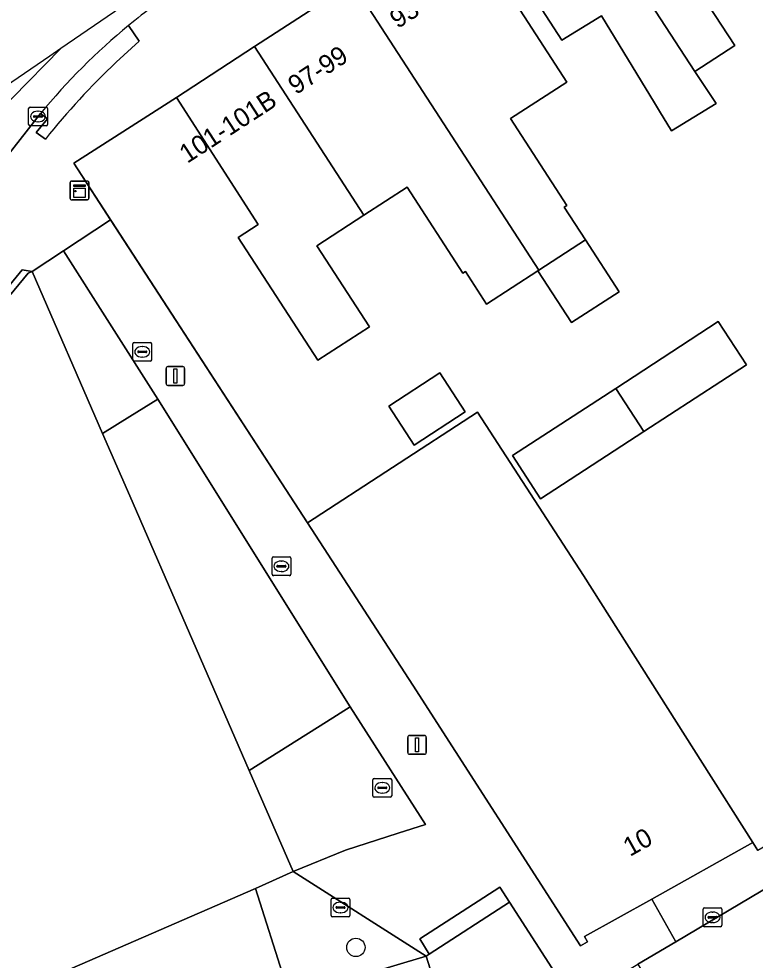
# Model space of a CAD drawing. Extents: x 159499 to 160349, y 382524 to 383273.
# Drawn here: x 159550.6 to 159589.8, y 382975.3 to 383025.4 of the extents above; entities that cross this region are included whole.
import ezdxf

# ---------------------------------------------------------------- set-up
doc = ezdxf.new("R2010")
doc.units = 0
for name, color, linetype in [('IMGEO_Boom', 7, 'Continuous'), ('IMGEO_Erf', 7, 'Continuous'), ('IMGEO_Fietspad_gesloten', 7, 'Continuous'), ('IMGEO_Hek', 7, 'Continuous'), ('IMGEO_Kast', 7, 'Continuous'), ('IMGEO_Kolk', 7, 'Continuous'), ('IMGEO_Lichtmast', 7, 'Continuous'), ('IMGEO_Muur', 7, 'Continuous'), ('IMGEO_Pand', 7, 'Continuous'), ('IMGEO_Pand_nummerreeks', 7, 'Continuous'), ('IMGEO_Parkeervlak_open', 7, 'Continuous'), ('IMGEO_Rijbaan_lokaal_gesloten', 7, 'Continuous'), ('IMGEO_Rijbaan_lokaal_open', 7, 'Continuous'), ('IMGEO_Voetpad_open', 7, 'Continuous')]:
    doc.layers.add(name, color=color, linetype=linetype)

msp = doc.modelspace()

# ---------------------------------------------------------------- linework, layer by layer
at = {"layer": 'IMGEO_Boom'}
msp.add_circle((159568.554, 382975.96), 0.489, dxfattribs=at)
at = {"layer": 'IMGEO_Erf'}
for points in [[(159585.936, 383028.26), (159588.736, 383023.968), (159586.617, 383022.585), (159587.738, 383020.879), (159585.363, 383019.431), (159584.722, 383020.483), (159584.461, 383020.911), (159581.635, 383025.545), (159579.532, 383024.263), (159574.845, 383031.499)], [(159574.012, 383030.96), (159579.787, 383022.025), (159576.79, 383020.079), (159579.789, 383015.457), (159579.654, 383015.369), (159580.786, 383013.624), (159582.575, 383010.866), (159580.04, 383009.222), (159578.251, 383011.978), (159575.518, 383010.204), (159574.39, 383011.94), (159574.255, 383011.852), (159571.282, 383016.431), (159568.983, 383014.938), (159566.483, 383013.315), (159569.281, 383009.003), (159566.529, 383007.217), (159562.293, 383013.743), (159563.358, 383014.434), (159558.995, 383021.203), (159553.53, 383017.705), (159555.492, 383014.686), (159565.97, 382998.562), (159575.025, 383004.447), (159580.673, 382995.756), (159587.016, 382985.773), (159589.699, 382981.552), (159589.966, 382981.122)]]:
    msp.add_lwpolyline(points, dxfattribs=at)
for points in [[(159582.395, 383005.72), (159587.861, 383009.273), (159589.358, 383006.971), (159583.89, 383003.418), (159578.389, 382999.843), (159576.893, 383002.145)], [(159574.372, 383004.462), (159571.659, 383002.699), (159570.307, 383004.779), (159573.02, 383006.542)]]:
    msp.add_lwpolyline(points, close=True, dxfattribs=at)
at = {"layer": 'IMGEO_Fietspad_gesloten'}
for points in [[(159657.783, 383092.738), (159655.033, 383090.963), (159650.536, 383088.143), (159613.053, 383063.788), (159579.577, 383042.002), (159577.133, 383040.415), (159563.892, 383031.364), (159552.836, 383023.807)], [(159552.836, 383023.807), (159545.093, 383015.936), (159547.092, 383014.399), (159551.764, 383020.344)]]:
    msp.add_lwpolyline(points, dxfattribs=at)
for centre, radius, start, end in [((159573.579, 383004.531), 26.717, 122.4802, 129.8682), ((159577.671, 382999.148), 33.473, 129.3374, 140.7115)]:
    msp.add_arc(centre, radius, start, end, dxfattribs=at)
at = {"layer": 'IMGEO_Hek'}
for points in [[(159558.003, 383005.149), (159556.515, 383004.226)], [(159558.003, 383005.149), (159568.247, 382988.759)], [(159556.515, 383004.226), (159555.064, 383003.326)], [(159568.247, 382988.759), (159566.99, 382987.966)], [(159566.99, 382987.966), (159562.875, 382985.371)]]:
    msp.add_lwpolyline(points, dxfattribs=at)
at = {"layer": 'IMGEO_Kast'}
for p, q in [((159553.334, 383015.832), (159553.334, 383016.673)), ((159553.334, 383016.673), (159553.334, 383015.832)), ((159553.409, 383016.757), (159554.25, 383016.757)), ((159554.25, 383016.757), (159553.409, 383016.757)), ((159554.334, 383016.682), (159554.334, 383015.841)), ((159554.334, 383015.841), (159554.334, 383016.682)), ((159554.259, 383015.757), (159553.418, 383015.757)), ((159553.418, 383015.757), (159554.259, 383015.757))]:
    msp.add_line(p, q, dxfattribs=at)
for points in [[(159553.529, 383016.547), (159554.129, 383016.547), (159554.129, 383016.462), (159553.529, 383016.462), (159553.529, 383016.547)], [(159553.529, 383016.372), (159554.129, 383016.372), (159554.129, 383015.883), (159553.529, 383015.883), (159553.529, 383016.372)]]:
    msp.add_lwpolyline(points, dxfattribs=at)
msp.add_circle((159553.613, 383016.221), 0.0377, dxfattribs=at)
for centre, start, end in [((159553.412, 383016.679), 92.4484, 184.2845), ((159553.412, 383016.679), 92.4484, 184.2845), ((159554.256, 383016.679), 2.4484, 94.2845), ((159554.256, 383016.679), 2.4484, 94.2845), ((159553.412, 383015.835), 182.4484, 274.2845), ((159553.412, 383015.835), 182.4484, 274.2845), ((159554.256, 383015.835), 272.4484, 4.2845), ((159554.256, 383015.835), 272.4484, 4.2845)]:
    msp.add_arc(centre, 0.0779, start, end, dxfattribs=at)
at = {"layer": 'IMGEO_Kolk'}
for p, q in [((159551.2, 383020.691), (159552.052, 383020.691)), ((159551.125, 383019.765), (159551.125, 383020.617)), ((159551.384, 383020.185), (159551.384, 383020.197)), ((159551.822, 383020.148), (159551.424, 383020.148)), ((159551.427, 383020.234), (159551.825, 383020.234)), ((159551.613, 383020.471), (159551.638, 383020.471)), ((159551.868, 383020.197), (159551.868, 383020.185)), ((159552.126, 383020.617), (159552.126, 383019.765)), ((159552.052, 383019.691), (159551.2, 383019.691)), ((159551.636, 383019.911), (159551.611, 383019.911)), ((159556.752, 383008.166), (159557.604, 383008.166)), ((159556.677, 383007.24), (159556.677, 383008.092)), ((159556.936, 383007.66), (159556.936, 383007.672)), ((159557.374, 383007.623), (159556.976, 383007.623)), ((159556.979, 383007.709), (159557.377, 383007.709)), ((159557.165, 383007.946), (159557.19, 383007.946)), ((159557.42, 383007.672), (159557.42, 383007.66)), ((159557.678, 383008.092), (159557.678, 383007.24)), ((159557.604, 383007.166), (159556.752, 383007.166)), ((159557.188, 383007.386), (159557.163, 383007.386)), ((159564.089, 382995.824), (159564.089, 382996.676)), ((159564.164, 382996.75), (159565.016, 382996.75)), ((159565.09, 382996.676), (159565.09, 382995.824)), ((159564.348, 382996.244), (159564.348, 382996.256)), ((159564.786, 382996.207), (159564.388, 382996.207)), ((159564.391, 382996.293), (159564.789, 382996.293)), ((159564.577, 382996.53), (159564.602, 382996.53)), ((159564.832, 382996.256), (159564.832, 382996.244)), ((159565.016, 382995.75), (159564.164, 382995.75)), ((159564.6, 382995.97), (159564.575, 382995.97)), ((159569.461, 382984.029), (159569.461, 382984.881)), ((159569.536, 382984.955), (159570.388, 382984.955)), ((159569.949, 382984.735), (159569.974, 382984.735)), ((159570.462, 382984.881), (159570.462, 382984.029)), ((159569.72, 382984.449), (159569.72, 382984.461)), ((159570.158, 382984.412), (159569.76, 382984.412)), ((159569.763, 382984.498), (159570.161, 382984.498)), ((159569.972, 382984.175), (159569.947, 382984.175)), ((159570.204, 382984.461), (159570.204, 382984.449)), ((159570.388, 382983.955), (159569.536, 382983.955)), ((159567.311, 382978.585), (159568.163, 382978.585)), ((159567.236, 382977.659), (159567.236, 382978.511)), ((159567.495, 382978.079), (159567.495, 382978.091)), ((159567.933, 382978.042), (159567.535, 382978.042)), ((159567.538, 382978.128), (159567.936, 382978.128)), ((159567.724, 382978.365), (159567.749, 382978.365)), ((159567.979, 382978.091), (159567.979, 382978.079)), ((159568.237, 382978.511), (159568.237, 382977.659)), ((159587.127, 382978.064), (159587.979, 382978.064)), ((159568.163, 382977.585), (159567.311, 382977.585)), ((159567.747, 382977.805), (159567.722, 382977.805)), ((159587.052, 382977.138), (159587.052, 382977.99)), ((159587.311, 382977.558), (159587.311, 382977.57)), ((159587.354, 382977.607), (159587.752, 382977.607)), ((159587.54, 382977.844), (159587.565, 382977.844)), ((159587.795, 382977.57), (159587.795, 382977.558)), ((159588.053, 382977.99), (159588.053, 382977.138)), ((159587.979, 382977.064), (159587.127, 382977.064)), ((159587.749, 382977.521), (159587.351, 382977.521)), ((159587.563, 382977.284), (159587.538, 382977.284))]:
    msp.add_line(p, q, dxfattribs=at)
for points in [[(159551.2, 383020.691), (159552.052, 383020.691)], [(159551.125, 383019.765), (159551.125, 383020.617)], [(159552.126, 383020.617), (159552.126, 383019.765)], [(159552.052, 383019.691), (159551.2, 383019.691)], [(159556.752, 383008.166), (159557.604, 383008.166)], [(159556.677, 383007.24), (159556.677, 383008.092)], [(159557.678, 383008.092), (159557.678, 383007.24)], [(159557.604, 383007.166), (159556.752, 383007.166)], [(159564.089, 382995.824), (159564.089, 382996.676)], [(159564.164, 382996.75), (159565.016, 382996.75)], [(159565.09, 382996.676), (159565.09, 382995.824)], [(159565.016, 382995.75), (159564.164, 382995.75)], [(159569.461, 382984.029), (159569.461, 382984.881)], [(159569.536, 382984.955), (159570.388, 382984.955)], [(159570.462, 382984.881), (159570.462, 382984.029)], [(159570.388, 382983.955), (159569.536, 382983.955)], [(159567.311, 382978.585), (159568.163, 382978.585)], [(159567.236, 382977.659), (159567.236, 382978.511)], [(159568.237, 382978.511), (159568.237, 382977.659)], [(159587.127, 382978.064), (159587.979, 382978.064)], [(159568.163, 382977.585), (159567.311, 382977.585)], [(159587.052, 382977.138), (159587.052, 382977.99)], [(159588.053, 382977.99), (159588.053, 382977.138)], [(159587.979, 382977.064), (159587.127, 382977.064)]]:
    msp.add_lwpolyline(points, dxfattribs=at)
for centre, radius, start, end in [((159551.202, 383020.615), 0.0765, 91.552, 178.448), ((159551.202, 383020.615), 0.0765, 91.552, 178.448), ((159552.05, 383020.615), 0.0765, 1.552, 88.448), ((159552.05, 383020.615), 0.0765, 1.552, 88.448), ((159551.424, 383020.194), 0.0403, 85.8775, 175.7526), ((159551.421, 383020.184), 0.0366, 178.938, 274.7102), ((159551.825, 383020.191), 0.043, 264.8664, 352.4533), ((159551.829, 383020.196), 0.0386, 1.7309, 96.639), ((159551.202, 383019.767), 0.0765, 181.552, 268.448), ((159551.202, 383019.767), 0.0765, 181.552, 268.448), ((159552.05, 383019.767), 0.0765, 271.552, 358.448), ((159552.05, 383019.767), 0.0765, 271.552, 358.448), ((159556.754, 383008.09), 0.0765, 91.552, 178.448), ((159556.754, 383008.09), 0.0765, 91.552, 178.448), ((159557.602, 383008.09), 0.0765, 1.552, 88.448), ((159557.602, 383008.09), 0.0765, 1.552, 88.448), ((159556.976, 383007.669), 0.0403, 85.8775, 175.7526), ((159556.973, 383007.659), 0.0366, 178.938, 274.7102), ((159557.377, 383007.666), 0.043, 264.8664, 352.4533), ((159557.381, 383007.671), 0.0386, 1.7309, 96.639), ((159556.754, 383007.242), 0.0765, 181.552, 268.448), ((159556.754, 383007.242), 0.0765, 181.552, 268.448), ((159557.602, 383007.242), 0.0765, 271.552, 358.448), ((159557.602, 383007.242), 0.0765, 271.552, 358.448), ((159564.166, 382996.674), 0.0765, 91.552, 178.448), ((159564.166, 382996.674), 0.0765, 91.552, 178.448), ((159565.014, 382996.674), 0.0765, 1.552, 88.448), ((159565.014, 382996.674), 0.0765, 1.552, 88.448), ((159564.388, 382996.253), 0.0403, 85.8775, 175.7526), ((159564.385, 382996.243), 0.0366, 178.938, 274.7102), ((159564.789, 382996.25), 0.043, 264.8664, 352.4533), ((159564.793, 382996.255), 0.0386, 1.7309, 96.639), ((159564.166, 382995.826), 0.0765, 181.552, 268.448), ((159564.166, 382995.826), 0.0765, 181.552, 268.448), ((159565.014, 382995.826), 0.0765, 271.552, 358.448), ((159565.014, 382995.826), 0.0765, 271.552, 358.448), ((159569.538, 382984.879), 0.0765, 91.552, 178.448), ((159569.538, 382984.879), 0.0765, 91.552, 178.448), ((159570.386, 382984.879), 0.0765, 1.552, 88.448), ((159570.386, 382984.879), 0.0765, 1.552, 88.448), ((159569.76, 382984.458), 0.0403, 85.8775, 175.7526), ((159569.757, 382984.448), 0.0366, 178.938, 274.7102), ((159570.161, 382984.455), 0.043, 264.8664, 352.4533), ((159570.165, 382984.46), 0.0386, 1.7309, 96.639), ((159569.538, 382984.031), 0.0765, 181.552, 268.448), ((159569.538, 382984.031), 0.0765, 181.552, 268.448), ((159570.386, 382984.031), 0.0765, 271.552, 358.448), ((159570.386, 382984.031), 0.0765, 271.552, 358.448), ((159567.313, 382978.509), 0.0765, 91.552, 178.448), ((159567.313, 382978.509), 0.0765, 91.552, 178.448), ((159568.161, 382978.509), 0.0765, 1.552, 88.448), ((159568.161, 382978.509), 0.0765, 1.552, 88.448), ((159567.535, 382978.088), 0.0403, 85.8775, 175.7526), ((159567.532, 382978.078), 0.0366, 178.938, 274.7102), ((159567.936, 382978.085), 0.043, 264.8664, 352.4533), ((159567.94, 382978.09), 0.0386, 1.7309, 96.639), ((159587.129, 382977.988), 0.0765, 91.552, 178.448), ((159587.129, 382977.988), 0.0765, 91.552, 178.448), ((159587.977, 382977.988), 0.0765, 1.552, 88.448), ((159587.977, 382977.988), 0.0765, 1.552, 88.448), ((159567.313, 382977.661), 0.0765, 181.552, 268.448), ((159567.313, 382977.661), 0.0765, 181.552, 268.448), ((159568.161, 382977.661), 0.0765, 271.552, 358.448), ((159568.161, 382977.661), 0.0765, 271.552, 358.448), ((159587.351, 382977.567), 0.0403, 85.8775, 175.7526), ((159587.348, 382977.557), 0.0366, 178.938, 274.7102), ((159587.752, 382977.564), 0.043, 264.8664, 352.4533), ((159587.756, 382977.569), 0.0386, 1.7309, 96.639), ((159587.129, 382977.14), 0.0765, 181.552, 268.448), ((159587.129, 382977.14), 0.0765, 181.552, 268.448), ((159587.977, 382977.14), 0.0765, 271.552, 358.448), ((159587.977, 382977.14), 0.0765, 271.552, 358.448)]:
    msp.add_arc(centre, radius, start, end, dxfattribs=at)
for centre, major_axis, ratio, start_param, end_param in [((159551.612, 383020.191), (-0.387, 0.002), 0.722429, 4.712389, 7.853982), ((159551.637, 383020.191), (-0.39, 0.002), 0.717154, 1.570796, 4.712389), ((159557.164, 383007.666), (-0.387, 0.002), 0.722429, 4.712389, 7.853982), ((159557.189, 383007.666), (-0.39, 0.002), 0.717154, 1.570796, 4.712389), ((159564.576, 382996.25), (-0.387, 0.002), 0.722429, 4.712389, 7.853982), ((159564.601, 382996.25), (-0.39, 0.002), 0.717154, 1.570796, 4.712389), ((159569.948, 382984.455), (-0.387, 0.002), 0.722429, 4.712389, 7.853982), ((159569.973, 382984.455), (-0.39, 0.002), 0.717154, 1.570796, 4.712389), ((159567.723, 382978.085), (-0.387, 0.002), 0.722429, 4.712389, 7.853982), ((159567.748, 382978.085), (-0.39, 0.002), 0.717154, 1.570796, 4.712389), ((159587.539, 382977.564), (-0.387, 0.002), 0.722429, 4.712389, 7.853982), ((159587.564, 382977.564), (-0.39, 0.002), 0.717154, 1.570796, 4.712389)]:
    msp.add_ellipse(centre, major_axis=major_axis, ratio=ratio, start_param=start_param, end_param=end_param, dxfattribs=at)
at = {"layer": 'IMGEO_Lichtmast'}
for p, q in [((159558.446, 383005.98), (159558.446, 383006.78)), ((159558.446, 383006.78), (159558.446, 383005.98)), ((159558.546, 383006.88), (159559.336, 383006.88)), ((159559.336, 383006.88), (159558.546, 383006.88)), ((159559.436, 383006.78), (159559.436, 383005.98)), ((159559.436, 383005.98), (159559.436, 383006.78)), ((159559.336, 383005.88), (159558.546, 383005.88)), ((159558.546, 383005.88), (159559.336, 383005.88)), ((159571.317, 382986.344), (159571.317, 382987.144)), ((159571.317, 382987.144), (159571.317, 382986.344)), ((159571.417, 382987.244), (159572.207, 382987.244)), ((159572.207, 382987.244), (159571.417, 382987.244)), ((159572.307, 382987.144), (159572.307, 382986.344)), ((159572.307, 382986.344), (159572.307, 382987.144)), ((159572.207, 382986.244), (159571.417, 382986.244)), ((159571.417, 382986.244), (159572.207, 382986.244))]:
    msp.add_line(p, q, dxfattribs=at)
for points in [[(159558.866, 383006.755), (159559.016, 383006.755), (159559.016, 383006.005), (159558.866, 383006.005), (159558.866, 383006.755)], [(159571.737, 382987.119), (159571.887, 382987.119), (159571.887, 382986.369), (159571.737, 382986.369), (159571.737, 382987.119)]]:
    msp.add_lwpolyline(points, dxfattribs=at)
for centre, start, end in [((159558.546, 383006.78), 90, 180), ((159558.546, 383006.78), 90, 180), ((159559.336, 383006.78), 0, 90), ((159559.336, 383006.78), 360, 90), ((159558.546, 383005.98), 180, 270), ((159558.546, 383005.98), 180, 270), ((159559.336, 383005.98), 270, 0), ((159559.336, 383005.98), 270, 0), ((159571.417, 382987.144), 90, 180), ((159571.417, 382987.144), 90, 180), ((159572.207, 382987.144), 0, 90), ((159572.207, 382987.144), 360, 90), ((159571.417, 382986.344), 180, 270), ((159571.417, 382986.344), 180, 270), ((159572.207, 382986.344), 270, 0), ((159572.207, 382986.344), 270, 0)]:
    msp.add_arc(centre, 0.1, start, end, dxfattribs=at)
at = {"layer": 'IMGEO_Muur'}
msp.add_lwpolyline([(159553.53, 383017.705), (159565.97, 382998.562)], dxfattribs=at)
at = {"layer": 'IMGEO_Pand'}
for points in [[(159579.027, 383034.22), (159586.617, 383022.585), (159588.736, 383023.968), (159585.936, 383028.26), (159588.098, 383029.67), (159587.826, 383030.086), (159583.31, 383037.008)], [(159579.027, 383034.22), (159574.845, 383031.499), (159579.532, 383024.263), (159581.635, 383025.545), (159584.461, 383020.911), (159584.722, 383020.483), (159585.363, 383019.431), (159587.738, 383020.879), (159586.617, 383022.585)], [(159568.383, 383027.302), (159578.308, 383012.015), (159579.712, 383012.927), (159580.786, 383013.624), (159579.654, 383015.369), (159579.789, 383015.457), (159576.79, 383020.079), (159579.787, 383022.025), (159574.012, 383030.96)], [(159568.383, 383027.302), (159563.163, 383023.911), (159568.983, 383014.938), (159571.282, 383016.431), (159574.255, 383011.852), (159574.39, 383011.94), (159575.518, 383010.204), (159578.251, 383011.978), (159578.308, 383012.015)], [(159563.163, 383023.911), (159558.995, 383021.203), (159563.358, 383014.434), (159562.293, 383013.743), (159566.529, 383007.217), (159569.281, 383009.003), (159566.483, 383013.315), (159568.983, 383014.938)], [(159580.786, 383013.624), (159579.712, 383012.927), (159578.308, 383012.015), (159578.251, 383011.978), (159580.04, 383009.222), (159582.575, 383010.866)], [(159538.52, 382968.383), (159563.21, 382979.1), (159565.208, 382980.005), (159562.875, 382985.371), (159556.514, 383000), (159555.064, 383003.326), (159551.308, 383011.943), (159551.107, 383011.856), (159544.127, 383003.413), (159543.752, 383003.257), (159544.561, 383001.309), (159542.463, 383000.389), (159542.31, 383000), (159541.147, 382997.049), (159542.15, 382994.77), (159540.899, 382991.583), (159538.596, 382990.53), (159537.263, 382987.168), (159538.193, 382985.055), (159536.808, 382984.454), (159536.975, 382984.056), (159538.429, 382968.666)], [(159582.395, 383005.72), (159583.89, 383003.418), (159589.358, 383006.971), (159587.861, 383009.273)], [(159574.372, 383004.462), (159573.02, 383006.542), (159570.307, 383004.779), (159571.659, 383002.699)], [(159583.89, 383003.418), (159582.395, 383005.72), (159576.893, 383002.145), (159578.389, 382999.843)], [(159584.314, 382978.537), (159589.699, 382981.552), (159587.016, 382985.773), (159580.673, 382995.756), (159575.025, 383004.447), (159565.97, 382998.562), (159571.589, 382989.915), (159580.524, 382976.049), (159580.891, 382976.254), (159580.736, 382976.534)], [(159538.52, 382968.383), (159545.874, 382945.595), (159571.265, 382953.723), (159568.852, 382961.323), (159566.639, 382960.597), (159562.49, 382973.512), (159564.758, 382974.237), (159563.21, 382979.1)]]:
    msp.add_lwpolyline(points, close=True, dxfattribs=at)
at = {"layer": 'IMGEO_Parkeervlak_open'}
for points in [[(159558.003, 383005.149), (159556.515, 383004.226), (159555.064, 383003.326), (159556.514, 383000), (159562.875, 382985.371), (159566.99, 382987.966), (159568.247, 382988.759)], [(159565.208, 382980.005), (159567.995, 382981.142), (159570.807, 382982.041), (159572.27, 382982.509), (159568.247, 382988.759), (159566.99, 382987.966), (159562.875, 382985.371)], [(159575.122, 382966.572), (159572.292, 382975.496), (159567.304, 382974.008), (159571.02, 382962.408), (159577.04, 382944.103), (159582.001, 382945.695)]]:
    msp.add_lwpolyline(points, close=True, dxfattribs=at)
at = {"layer": 'IMGEO_Rijbaan_lokaal_gesloten'}
for points in [[(159552.836, 383023.807), (159552.249, 383023.406), (159526.882, 383006.066), (159528.328, 383002.02), (159528.997, 383002.855)], [(159545.031, 383015.983), (159545.093, 383015.936), (159552.836, 383023.807)]]:
    msp.add_lwpolyline(points, dxfattribs=at)
at = {"layer": 'IMGEO_Rijbaan_lokaal_open'}
for points in [[(159724.205, 383058.665), (159687.242, 383036.582), (159585.591, 382976.257), (159583.575, 382975.061), (159586.71, 382969.778), (159719.236, 383048.422)], [(159579.153, 382974.634), (159576.731, 382978.377), (159572.457, 382975.603), (159572.292, 382975.496), (159575.122, 382966.572)]]:
    msp.add_lwpolyline(points, dxfattribs=at)
at = {"layer": 'IMGEO_Voetpad_open'}
for points in [[(159722.024, 383059.424), (159697.266, 383044.792), (159690.525, 383040.808), (159686.844, 383038.633), (159672.277, 383029.896), (159645.1, 383013.771), (159635.632, 383008.168), (159635.355, 383008.004), (159635.443, 383007.863), (159635.177, 383007.713), (159623.323, 383000.702), (159623.224, 383000.858), (159621.809, 383000), (159615.727, 382996.312), (159601.959, 382988.106), (159601.638, 382987.915), (159589.966, 382981.122), (159589.699, 382981.552), (159584.314, 382978.537), (159585.591, 382976.257), (159687.242, 383036.582)], [(159541.615, 383000), (159543.752, 383003.257), (159543.789, 383003.505), (159550.776, 383012.021), (159551.308, 383011.943), (159552.985, 383013.033), (159555.492, 383014.686), (159553.53, 383017.705), (159558.995, 383021.203), (159563.163, 383023.911), (159568.383, 383027.302)], [(159556.453, 383025.037), (159557.017, 383024.193), (159555.783, 383023.083)], [(159555.783, 383023.083), (159557.017, 383024.193), (159556.453, 383025.037)], [(159552.022, 383018.991), (159551.532, 383019.344), (159552.129, 383020.063), (159551.764, 383020.344), (159547.092, 383014.399), (159544.745, 383011.458), (159541.309, 383006.73)], [(159551.764, 383020.344), (159552.129, 383020.063), (159551.532, 383019.344), (159552.022, 383018.991)], [(159555.492, 383014.686), (159552.985, 383013.033), (159558.003, 383005.149), (159568.247, 382988.759), (159572.27, 382982.509), (159570.807, 382982.041), (159567.995, 382981.142), (159565.208, 382980.005), (159572.292, 382975.496), (159572.457, 382975.603), (159571.96, 382976.42), (159576.224, 382979.161), (159576.731, 382978.377), (159579.153, 382974.634)], [(159581.339, 382973.734), (159583.575, 382975.061), (159585.591, 382976.257), (159584.314, 382978.537), (159580.736, 382976.534), (159580.891, 382976.254), (159580.524, 382976.049), (159571.589, 382989.915), (159565.97, 382998.562), (159555.492, 383014.686)]]:
    msp.add_lwpolyline(points, dxfattribs=at)
for points in [[(159552.985, 383013.033), (159551.308, 383011.943), (159555.064, 383003.326), (159556.515, 383004.226), (159558.003, 383005.149)], [(159543.752, 383003.257), (159544.127, 383003.413), (159551.107, 383011.856), (159551.308, 383011.943), (159550.776, 383012.021), (159543.789, 383003.505)], [(159565.208, 382980.005), (159563.21, 382979.1), (159564.758, 382974.237), (159568.852, 382961.323), (159571.265, 382953.723), (159574.389, 382944.03), (159574.901, 382944.198), (159575.129, 382943.477), (159576.065, 382943.784), (159576.117, 382943.621), (159577.091, 382943.948), (159577.04, 382944.103), (159571.02, 382962.408), (159567.304, 382974.008), (159572.292, 382975.496)], [(159576.731, 382978.377), (159576.224, 382979.161), (159571.96, 382976.42), (159572.457, 382975.603)]]:
    msp.add_lwpolyline(points, close=True, dxfattribs=at)
for centre, radius, start, end in [((159573.579, 383004.531), 26.717, 122.4802, 129.8682), ((159577.671, 382999.148), 33.473, 129.3374, 140.7115), ((159583.513, 382993.821), 40.314, 133.4609, 141.3662), ((159583.513, 382993.821), 40.314, 133.4609, 141.3662)]:
    msp.add_arc(centre, radius, start, end, dxfattribs=at)

# ---------------------------------------------------------------- texts
at = {"layer": 'IMGEO_Pand_nummerreeks'}
for s, rotation, p in [('93-95', 32.9787, (159570.781, 383024.84)), ('97-99', 32.9795, (159565.362, 383021.324)), ('101-101B', 33.0133, (159559.574, 383017.668)), ('10', 29.2426, (159583.155, 382980.776))]:
    msp.add_text(s, height=1, rotation=rotation, dxfattribs=at).set_placement(p)

doc.saveas('drawing.dxf')
